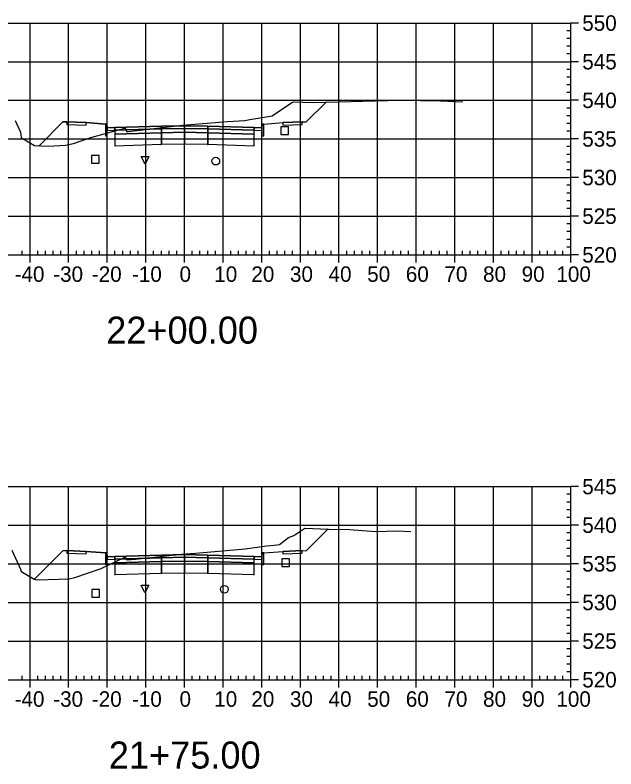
# Model space of a CAD drawing. Extents: x 704834 to 709892, y 372981 to 377533.
# Drawn here: x 707536 to 707691.6, y 376947.7 to 377142.9 of the extents above; entities that cross this region are included whole.
import ezdxf

# ---------------------------------------------------------------- set-up
doc = ezdxf.new("R2010")
doc.units = 0
for name, color, linetype in [('1', 7, 'Continuous'), ('10', 7, 'Continuous'), ('13', 7, 'Continuous'), ('14', 7, 'Continuous'), ('4', 7, 'Continuous'), ('57', 7, 'Continuous'), ('Default_Xsect', 7, 'Continuous'), ('Existing', 7, 'Continuous')]:
    doc.layers.add(name, color=color, linetype=linetype)

msp = doc.modelspace()

# ---------------------------------------------------------------- linework, layer by layer
for points in [[(707611.41, 377115.22), (707616.56, 377120.36)], [(707548.41, 377115.22), (707542.26, 377109.06)], [(707549.41, 377115.26), (707548.41, 377115.22)], [(707559.41, 377114.66), (707554.41, 377115.06)], [(707600.41, 377114.66), (707605.41, 377115.06)], [(707610.41, 377115.26), (707611.41, 377115.22)], [(707611.41, 377004.2), (707617.01, 377009.79)], [(707549.41, 377004.24), (707548.41, 377004.2)], [(707610.41, 377004.24), (707611.41, 377004.2)], [(707548.41, 377004.2), (707541.04, 376996.82)], [(707559.41, 377003.64), (707554.41, 377004.04)], [(707600.41, 377003.64), (707605.41, 377004.04)]]:
    msp.add_lwpolyline(points)
for points in [[(707554.41, 377115.06), (707549.41, 377115.26), (707549.41, 377114.59), (707554.41, 377114.39)], [(707559.91, 377113.66), (707559.83, 377114.66), (707559.41, 377114.66), (707559.41, 377111.66), (707559.91, 377111.66)], [(707561.91, 377113.74), (707559.91, 377113.66), (707559.91, 377112.99), (707561.91, 377113.07)], [(707573.91, 377114.1), (707561.91, 377113.74), (707561.91, 377113.07), (707573.91, 377113.43)], [(707579.91, 377114.22), (707573.91, 377114.1), (707573.91, 377113.43), (707579.91, 377113.55)], [(707579.91, 377113.55), (707573.91, 377113.43), (707573.91, 377112.43), (707579.91, 377112.55)], [(707579.86, 377113.5), (707579.96, 377113.5), (707579.96, 377113.6), (707579.86, 377113.6)], [(707579.91, 377113.55), (707585.91, 377113.43), (707585.91, 377114.1), (707579.91, 377114.22)], [(707579.91, 377112.55), (707585.91, 377112.43), (707585.91, 377113.43), (707579.91, 377113.55)], [(707585.91, 377113.43), (707597.91, 377113.07), (707597.91, 377113.74), (707585.91, 377114.1)], [(707597.91, 377113.07), (707599.91, 377112.99), (707599.91, 377113.66), (707597.91, 377113.74)], [(707599.91, 377111.66), (707600.41, 377111.66), (707600.41, 377114.66), (707600, 377114.66), (707599.91, 377113.66)], [(707605.41, 377114.39), (707610.41, 377114.59), (707610.41, 377115.26), (707605.41, 377115.06)], [(707561.86, 377112.02), (707561.96, 377112.02), (707561.96, 377112.12), (707561.86, 377112.12)], [(707573.91, 377113.43), (707561.91, 377113.07), (707561.91, 377112.07), (707573.91, 377112.43)], [(707573.91, 377112.43), (707561.91, 377112.07), (707561.91, 377109.07), (707573.91, 377109.43)], [(707573.86, 377113.38), (707573.96, 377113.38), (707573.96, 377113.48), (707573.86, 377113.48)], [(707573.86, 377112.38), (707573.96, 377112.38), (707573.96, 377112.48), (707573.86, 377112.48)], [(707579.91, 377112.55), (707573.91, 377112.43), (707573.91, 377109.43), (707579.91, 377109.55)], [(707579.86, 377112.5), (707579.96, 377112.5), (707579.96, 377112.6), (707579.86, 377112.6)], [(707579.91, 377109.55), (707585.91, 377109.43), (707585.91, 377112.43), (707579.91, 377112.55)], [(707585.86, 377113.38), (707585.96, 377113.38), (707585.96, 377113.48), (707585.86, 377113.48)], [(707585.86, 377112.38), (707585.96, 377112.38), (707585.96, 377112.48), (707585.86, 377112.48)], [(707585.91, 377112.43), (707597.91, 377112.07), (707597.91, 377113.07), (707585.91, 377113.43)], [(707585.91, 377109.43), (707597.91, 377109.07), (707597.91, 377112.07), (707585.91, 377112.43)], [(707597.86, 377112.02), (707597.96, 377112.02), (707597.96, 377112.12), (707597.86, 377112.12)], [(707579.86, 377109.5), (707579.96, 377109.5), (707579.96, 377109.6), (707579.86, 377109.6)], [(707561.86, 377109.02), (707561.96, 377109.02), (707561.96, 377109.12), (707561.86, 377109.12)], [(707573.86, 377109.38), (707573.96, 377109.38), (707573.96, 377109.48), (707573.86, 377109.48)], [(707585.86, 377109.38), (707585.96, 377109.38), (707585.96, 377109.48), (707585.86, 377109.48)], [(707597.86, 377109.02), (707597.96, 377109.02), (707597.96, 377109.12), (707597.86, 377109.12)], [(707554.41, 377004.04), (707549.41, 377004.24), (707549.41, 377003.57), (707554.41, 377003.37)], [(707605.41, 377003.37), (707610.41, 377003.57), (707610.41, 377004.24), (707605.41, 377004.04)], [(707559.91, 377002.64), (707559.83, 377003.64), (707559.41, 377003.64), (707559.41, 377000.64), (707559.91, 377000.64)], [(707561.91, 377002.72), (707559.91, 377002.64), (707559.91, 377001.97), (707561.91, 377002.05)], [(707573.91, 377003.08), (707561.91, 377002.72), (707561.91, 377002.05), (707573.91, 377002.41)], [(707573.91, 377002.41), (707561.91, 377002.05), (707561.91, 377001.05), (707573.91, 377001.41)], [(707573.86, 377002.36), (707573.96, 377002.36), (707573.96, 377002.46), (707573.86, 377002.46)], [(707579.91, 377003.2), (707573.91, 377003.08), (707573.91, 377002.41), (707579.91, 377002.53)], [(707579.91, 377002.53), (707573.91, 377002.41), (707573.91, 377001.41), (707579.91, 377001.53)], [(707579.86, 377002.48), (707579.96, 377002.48), (707579.96, 377002.58), (707579.86, 377002.58)], [(707579.91, 377002.53), (707585.91, 377002.41), (707585.91, 377003.08), (707579.91, 377003.2)], [(707579.91, 377001.53), (707585.91, 377001.41), (707585.91, 377002.41), (707579.91, 377002.53)], [(707585.86, 377002.36), (707585.96, 377002.36), (707585.96, 377002.46), (707585.86, 377002.46)], [(707585.91, 377002.41), (707597.91, 377002.05), (707597.91, 377002.72), (707585.91, 377003.08)], [(707585.91, 377001.41), (707597.91, 377001.05), (707597.91, 377002.05), (707585.91, 377002.41)], [(707597.91, 377002.05), (707599.91, 377001.97), (707599.91, 377002.64), (707597.91, 377002.72)], [(707599.91, 377000.64), (707600.41, 377000.64), (707600.41, 377003.64), (707600, 377003.64), (707599.91, 377002.64)], [(707561.86, 377001), (707561.96, 377001), (707561.96, 377001.1), (707561.86, 377001.1)], [(707573.91, 377001.41), (707561.91, 377001.05), (707561.91, 376998.05), (707573.91, 376998.41)], [(707573.86, 377001.36), (707573.96, 377001.36), (707573.96, 377001.46), (707573.86, 377001.46)], [(707579.91, 377001.53), (707573.91, 377001.41), (707573.91, 376998.41), (707579.91, 376998.53)], [(707579.86, 377001.48), (707579.96, 377001.48), (707579.96, 377001.58), (707579.86, 377001.58)], [(707579.91, 376998.53), (707585.91, 376998.41), (707585.91, 377001.41), (707579.91, 377001.53)], [(707585.86, 377001.36), (707585.96, 377001.36), (707585.96, 377001.46), (707585.86, 377001.46)], [(707585.91, 376998.41), (707597.91, 376998.05), (707597.91, 377001.05), (707585.91, 377001.41)], [(707597.86, 377001), (707597.96, 377001), (707597.96, 377001.1), (707597.86, 377001.1)], [(707573.86, 376998.36), (707573.96, 376998.36), (707573.96, 376998.46), (707573.86, 376998.46)], [(707579.86, 376998.48), (707579.96, 376998.48), (707579.96, 376998.58), (707579.86, 376998.58)], [(707585.86, 376998.36), (707585.96, 376998.36), (707585.96, 376998.46), (707585.86, 376998.46)], [(707561.86, 376998), (707561.96, 376998), (707561.96, 376998.1), (707561.86, 376998.1)], [(707597.86, 376998), (707597.96, 376998), (707597.96, 376998.1), (707597.86, 376998.1)]]:
    msp.add_lwpolyline(points, close=True)
at = {"layer": '1'}
for points in [[(707569.7, 377104.26), (707568.7, 377106.26), (707570.7, 377106.26)], [(707569.67, 376993.31), (707568.67, 376995.31), (707570.67, 376995.31)]]:
    msp.add_lwpolyline(points, close=True, dxfattribs=at)
at = {"layer": '10'}
for points in [[(707555.85, 377104.53), (707557.85, 377104.53), (707557.85, 377106.53), (707555.85, 377106.53)], [(707555.91, 376992.15), (707557.91, 376992.15), (707557.91, 376994.15), (707555.91, 376994.15)]]:
    msp.add_lwpolyline(points, close=True, dxfattribs=at)
at = {"layer": '13'}
for centre in [(707588.01, 377105.07), (707590.22, 376994.23)]:
    msp.add_circle(centre, 1, dxfattribs=at)
at = {"layer": '14'}
for points in [[(707616.56, 377120.36), (707616.56, 377120.41), (707616.56, 377120.36), (707616.51, 377120.36), (707616.56, 377120.36), (707616.56, 377120.31), (707616.56, 377120.36), (707616.61, 377120.36)], [(707561.91, 377113.74), (707561.91, 377113.79), (707561.91, 377113.74), (707561.86, 377113.74), (707561.91, 377113.74), (707561.91, 377113.69), (707561.91, 377113.74), (707561.96, 377113.74)], [(707579.91, 377114.22), (707579.91, 377114.27), (707579.91, 377114.22), (707579.86, 377114.22), (707579.91, 377114.22), (707579.91, 377114.17), (707579.91, 377114.22), (707579.96, 377114.22)], [(707597.91, 377113.74), (707597.91, 377113.79), (707597.91, 377113.74), (707597.86, 377113.74), (707597.91, 377113.74), (707597.91, 377113.69), (707597.91, 377113.74), (707597.96, 377113.74)], [(707542.26, 377109.06), (707542.26, 377109.11), (707542.26, 377109.06), (707542.21, 377109.06), (707542.26, 377109.06), (707542.26, 377109.01), (707542.26, 377109.06), (707542.31, 377109.06)], [(707617.01, 377009.79), (707617.01, 377009.84), (707617.01, 377009.79), (707616.96, 377009.79), (707617.01, 377009.79), (707617.01, 377009.74), (707617.01, 377009.79), (707617.06, 377009.79)], [(707561.91, 377002.72), (707561.91, 377002.77), (707561.91, 377002.72), (707561.86, 377002.72), (707561.91, 377002.72), (707561.91, 377002.67), (707561.91, 377002.72), (707561.96, 377002.72)], [(707579.91, 377003.2), (707579.91, 377003.25), (707579.91, 377003.2), (707579.86, 377003.2), (707579.91, 377003.2), (707579.91, 377003.15), (707579.91, 377003.2), (707579.96, 377003.2)], [(707597.91, 377002.72), (707597.91, 377002.77), (707597.91, 377002.72), (707597.86, 377002.72), (707597.91, 377002.72), (707597.91, 377002.67), (707597.91, 377002.72), (707597.96, 377002.72)], [(707541.04, 376996.82), (707541.04, 376996.87), (707541.04, 376996.82), (707540.99, 376996.82), (707541.04, 376996.82), (707541.04, 376996.77), (707541.04, 376996.82), (707541.09, 376996.82)]]:
    msp.add_lwpolyline(points, dxfattribs=at)
at = {"layer": '4'}
for points in [[(707604.82, 377111.93), (707606.82, 377111.93), (707606.82, 377113.93), (707604.82, 377113.93)], [(707605.12, 377000.09), (707607.12, 377000.09), (707607.12, 377002.09), (707605.12, 377002.09)]]:
    msp.add_lwpolyline(points, close=True, dxfattribs=at)
at = {"layer": '57'}
for p, q in [((707479.91, 377140.82), (707679.91, 377140.82)), ((707539.91, 377080.82), (707539.91, 377140.82)), ((707549.91, 377080.82), (707549.91, 377140.82)), ((707559.91, 377080.82), (707559.91, 377140.82)), ((707569.91, 377080.82), (707569.91, 377140.82)), ((707579.91, 377080.82), (707579.91, 377140.82)), ((707589.91, 377080.82), (707589.91, 377140.82)), ((707599.91, 377080.82), (707599.91, 377140.82)), ((707609.91, 377080.82), (707609.91, 377140.82)), ((707619.91, 377080.82), (707619.91, 377140.82)), ((707629.91, 377080.82), (707629.91, 377140.82)), ((707639.91, 377080.82), (707639.91, 377140.82)), ((707649.91, 377080.82), (707649.91, 377140.82)), ((707659.91, 377080.82), (707659.91, 377140.82)), ((707669.91, 377080.82), (707669.91, 377140.82)), ((707679.91, 377080.82), (707679.91, 377140.82)), ((707679.91, 377080.82), (707679.91, 377140.82)), ((707681.91, 377140.82), (707679.91, 377140.82)), ((707679.91, 377138.82), (707678.91, 377138.82)), ((707679.91, 377136.82), (707678.91, 377136.82)), ((707679.91, 377134.82), (707678.91, 377134.82)), ((707679.91, 377132.82), (707678.91, 377132.82)), ((707479.91, 377130.82), (707679.91, 377130.82)), ((707681.91, 377130.82), (707679.91, 377130.82)), ((707679.91, 377128.82), (707678.91, 377128.82)), ((707679.91, 377126.82), (707678.91, 377126.82)), ((707679.91, 377124.82), (707678.91, 377124.82)), ((707679.91, 377122.82), (707678.91, 377122.82)), ((707479.91, 377120.82), (707679.91, 377120.82)), ((707681.91, 377120.82), (707679.91, 377120.82)), ((707679.91, 377118.82), (707678.91, 377118.82)), ((707679.91, 377116.82), (707678.91, 377116.82)), ((707679.91, 377114.82), (707678.91, 377114.82)), ((707679.91, 377112.82), (707678.91, 377112.82)), ((707479.91, 377110.82), (707679.91, 377110.82)), ((707681.91, 377110.82), (707679.91, 377110.82)), ((707679.91, 377108.82), (707678.91, 377108.82)), ((707679.91, 377106.82), (707678.91, 377106.82)), ((707679.91, 377104.82), (707678.91, 377104.82)), ((707679.91, 377102.82), (707678.91, 377102.82)), ((707479.91, 377100.82), (707679.91, 377100.82)), ((707681.91, 377100.82), (707679.91, 377100.82)), ((707679.91, 377098.82), (707678.91, 377098.82)), ((707679.91, 377096.82), (707678.91, 377096.82)), ((707679.91, 377094.82), (707678.91, 377094.82)), ((707679.91, 377092.82), (707678.91, 377092.82)), ((707479.91, 377090.82), (707679.91, 377090.82)), ((707681.91, 377090.82), (707679.91, 377090.82)), ((707679.91, 377088.82), (707678.91, 377088.82)), ((707679.91, 377086.82), (707678.91, 377086.82)), ((707679.91, 377084.82), (707678.91, 377084.82)), ((707679.91, 377082.82), (707678.91, 377082.82)), ((707479.91, 377080.82), (707679.91, 377080.82)), ((707479.91, 377080.82), (707679.91, 377080.82)), ((707537.91, 377080.82), (707537.91, 377081.82)), ((707539.91, 377078.82), (707539.91, 377080.82)), ((707541.91, 377080.82), (707541.91, 377081.82)), ((707543.91, 377080.82), (707543.91, 377081.82)), ((707545.91, 377080.82), (707545.91, 377081.82)), ((707547.91, 377080.82), (707547.91, 377081.82)), ((707549.91, 377078.82), (707549.91, 377080.82)), ((707551.91, 377080.82), (707551.91, 377081.82)), ((707553.91, 377080.82), (707553.91, 377081.82)), ((707555.91, 377080.82), (707555.91, 377081.82)), ((707557.91, 377080.82), (707557.91, 377081.82)), ((707559.91, 377078.82), (707559.91, 377080.82)), ((707561.91, 377080.82), (707561.91, 377081.82)), ((707563.91, 377080.82), (707563.91, 377081.82)), ((707565.91, 377080.82), (707565.91, 377081.82)), ((707567.91, 377080.82), (707567.91, 377081.82)), ((707569.91, 377078.82), (707569.91, 377080.82)), ((707571.91, 377080.82), (707571.91, 377081.82)), ((707573.91, 377080.82), (707573.91, 377081.82)), ((707575.91, 377080.82), (707575.91, 377081.82)), ((707577.91, 377080.82), (707577.91, 377081.82)), ((707579.91, 377078.82), (707579.91, 377080.82)), ((707581.91, 377080.82), (707581.91, 377081.82)), ((707583.91, 377080.82), (707583.91, 377081.82)), ((707585.91, 377080.82), (707585.91, 377081.82)), ((707587.91, 377080.82), (707587.91, 377081.82)), ((707589.91, 377078.82), (707589.91, 377080.82)), ((707591.91, 377080.82), (707591.91, 377081.82)), ((707593.91, 377080.82), (707593.91, 377081.82)), ((707595.91, 377080.82), (707595.91, 377081.82)), ((707597.91, 377080.82), (707597.91, 377081.82)), ((707599.91, 377078.82), (707599.91, 377080.82)), ((707601.91, 377080.82), (707601.91, 377081.82)), ((707603.91, 377080.82), (707603.91, 377081.82)), ((707605.91, 377080.82), (707605.91, 377081.82)), ((707607.91, 377080.82), (707607.91, 377081.82)), ((707609.91, 377078.82), (707609.91, 377080.82)), ((707611.91, 377080.82), (707611.91, 377081.82)), ((707613.91, 377080.82), (707613.91, 377081.82)), ((707615.91, 377080.82), (707615.91, 377081.82)), ((707617.91, 377080.82), (707617.91, 377081.82)), ((707619.91, 377078.82), (707619.91, 377080.82)), ((707621.91, 377080.82), (707621.91, 377081.82)), ((707623.91, 377080.82), (707623.91, 377081.82)), ((707625.91, 377080.82), (707625.91, 377081.82)), ((707627.91, 377080.82), (707627.91, 377081.82)), ((707629.91, 377078.82), (707629.91, 377080.82)), ((707631.91, 377080.82), (707631.91, 377081.82)), ((707633.91, 377080.82), (707633.91, 377081.82)), ((707635.91, 377080.82), (707635.91, 377081.82)), ((707637.91, 377080.82), (707637.91, 377081.82)), ((707639.91, 377078.82), (707639.91, 377080.82)), ((707641.91, 377080.82), (707641.91, 377081.82)), ((707643.91, 377080.82), (707643.91, 377081.82)), ((707645.91, 377080.82), (707645.91, 377081.82)), ((707647.91, 377080.82), (707647.91, 377081.82)), ((707649.91, 377078.82), (707649.91, 377080.82)), ((707651.91, 377080.82), (707651.91, 377081.82)), ((707653.91, 377080.82), (707653.91, 377081.82)), ((707655.91, 377080.82), (707655.91, 377081.82)), ((707657.91, 377080.82), (707657.91, 377081.82)), ((707659.91, 377078.82), (707659.91, 377080.82)), ((707661.91, 377080.82), (707661.91, 377081.82)), ((707663.91, 377080.82), (707663.91, 377081.82)), ((707665.91, 377080.82), (707665.91, 377081.82)), ((707667.91, 377080.82), (707667.91, 377081.82)), ((707669.91, 377078.82), (707669.91, 377080.82)), ((707671.91, 377080.82), (707671.91, 377081.82)), ((707673.91, 377080.82), (707673.91, 377081.82)), ((707675.91, 377080.82), (707675.91, 377081.82)), ((707677.91, 377080.82), (707677.91, 377081.82)), ((707679.91, 377078.82), (707679.91, 377080.82)), ((707681.91, 377080.82), (707679.91, 377080.82)), ((707479.91, 377020.82), (707679.91, 377020.82)), ((707539.91, 376970.82), (707539.91, 377020.82)), ((707549.91, 376970.82), (707549.91, 377020.82)), ((707559.91, 376970.82), (707559.91, 377020.82)), ((707569.91, 376970.82), (707569.91, 377020.82)), ((707579.91, 376970.82), (707579.91, 377020.82)), ((707589.91, 376970.82), (707589.91, 377020.82)), ((707599.91, 376970.82), (707599.91, 377020.82)), ((707609.91, 376970.82), (707609.91, 377020.82)), ((707619.91, 376970.82), (707619.91, 377020.82)), ((707629.91, 376970.82), (707629.91, 377020.82)), ((707639.91, 376970.82), (707639.91, 377020.82)), ((707649.91, 376970.82), (707649.91, 377020.82)), ((707659.91, 376970.82), (707659.91, 377020.82)), ((707669.91, 376970.82), (707669.91, 377020.82)), ((707679.91, 376970.82), (707679.91, 377020.82)), ((707679.91, 376970.82), (707679.91, 377020.82)), ((707681.91, 377020.82), (707679.91, 377020.82)), ((707679.91, 377018.82), (707678.91, 377018.82)), ((707679.91, 377016.82), (707678.91, 377016.82)), ((707679.91, 377014.82), (707678.91, 377014.82)), ((707679.91, 377012.82), (707678.91, 377012.82)), ((707479.91, 377010.82), (707679.91, 377010.82)), ((707681.91, 377010.82), (707679.91, 377010.82)), ((707679.91, 377008.82), (707678.91, 377008.82)), ((707679.91, 377006.82), (707678.91, 377006.82)), ((707679.91, 377004.82), (707678.91, 377004.82)), ((707679.91, 377002.82), (707678.91, 377002.82)), ((707479.91, 377000.82), (707679.91, 377000.82)), ((707681.91, 377000.82), (707679.91, 377000.82)), ((707679.91, 376998.82), (707678.91, 376998.82)), ((707679.91, 376996.82), (707678.91, 376996.82)), ((707679.91, 376994.82), (707678.91, 376994.82)), ((707679.91, 376992.82), (707678.91, 376992.82)), ((707479.91, 376990.82), (707679.91, 376990.82)), ((707681.91, 376990.82), (707679.91, 376990.82)), ((707679.91, 376988.82), (707678.91, 376988.82)), ((707679.91, 376986.82), (707678.91, 376986.82)), ((707679.91, 376984.82), (707678.91, 376984.82)), ((707679.91, 376982.82), (707678.91, 376982.82)), ((707479.91, 376980.82), (707679.91, 376980.82)), ((707681.91, 376980.82), (707679.91, 376980.82)), ((707679.91, 376978.82), (707678.91, 376978.82)), ((707679.91, 376976.82), (707678.91, 376976.82)), ((707679.91, 376974.82), (707678.91, 376974.82)), ((707537.91, 376970.82), (707537.91, 376971.82)), ((707541.91, 376970.82), (707541.91, 376971.82)), ((707543.91, 376970.82), (707543.91, 376971.82)), ((707545.91, 376970.82), (707545.91, 376971.82)), ((707547.91, 376970.82), (707547.91, 376971.82)), ((707551.91, 376970.82), (707551.91, 376971.82)), ((707553.91, 376970.82), (707553.91, 376971.82)), ((707555.91, 376970.82), (707555.91, 376971.82)), ((707557.91, 376970.82), (707557.91, 376971.82)), ((707561.91, 376970.82), (707561.91, 376971.82)), ((707563.91, 376970.82), (707563.91, 376971.82)), ((707565.91, 376970.82), (707565.91, 376971.82)), ((707567.91, 376970.82), (707567.91, 376971.82)), ((707571.91, 376970.82), (707571.91, 376971.82)), ((707573.91, 376970.82), (707573.91, 376971.82)), ((707575.91, 376970.82), (707575.91, 376971.82)), ((707577.91, 376970.82), (707577.91, 376971.82)), ((707581.91, 376970.82), (707581.91, 376971.82)), ((707583.91, 376970.82), (707583.91, 376971.82)), ((707585.91, 376970.82), (707585.91, 376971.82)), ((707587.91, 376970.82), (707587.91, 376971.82)), ((707591.91, 376970.82), (707591.91, 376971.82)), ((707593.91, 376970.82), (707593.91, 376971.82)), ((707595.91, 376970.82), (707595.91, 376971.82)), ((707597.91, 376970.82), (707597.91, 376971.82)), ((707601.91, 376970.82), (707601.91, 376971.82)), ((707603.91, 376970.82), (707603.91, 376971.82)), ((707605.91, 376970.82), (707605.91, 376971.82)), ((707607.91, 376970.82), (707607.91, 376971.82)), ((707611.91, 376970.82), (707611.91, 376971.82)), ((707613.91, 376970.82), (707613.91, 376971.82)), ((707615.91, 376970.82), (707615.91, 376971.82)), ((707617.91, 376970.82), (707617.91, 376971.82)), ((707621.91, 376970.82), (707621.91, 376971.82)), ((707623.91, 376970.82), (707623.91, 376971.82)), ((707625.91, 376970.82), (707625.91, 376971.82)), ((707627.91, 376970.82), (707627.91, 376971.82)), ((707631.91, 376970.82), (707631.91, 376971.82)), ((707633.91, 376970.82), (707633.91, 376971.82)), ((707635.91, 376970.82), (707635.91, 376971.82)), ((707637.91, 376970.82), (707637.91, 376971.82)), ((707641.91, 376970.82), (707641.91, 376971.82)), ((707643.91, 376970.82), (707643.91, 376971.82)), ((707645.91, 376970.82), (707645.91, 376971.82)), ((707647.91, 376970.82), (707647.91, 376971.82)), ((707651.91, 376970.82), (707651.91, 376971.82)), ((707653.91, 376970.82), (707653.91, 376971.82)), ((707655.91, 376970.82), (707655.91, 376971.82)), ((707657.91, 376970.82), (707657.91, 376971.82)), ((707661.91, 376970.82), (707661.91, 376971.82)), ((707663.91, 376970.82), (707663.91, 376971.82)), ((707665.91, 376970.82), (707665.91, 376971.82)), ((707667.91, 376970.82), (707667.91, 376971.82)), ((707671.91, 376970.82), (707671.91, 376971.82)), ((707673.91, 376970.82), (707673.91, 376971.82)), ((707675.91, 376970.82), (707675.91, 376971.82)), ((707677.91, 376970.82), (707677.91, 376971.82)), ((707679.91, 376972.82), (707678.91, 376972.82)), ((707479.91, 376970.82), (707679.91, 376970.82)), ((707479.91, 376970.82), (707679.91, 376970.82)), ((707539.91, 376968.82), (707539.91, 376970.82)), ((707549.91, 376968.82), (707549.91, 376970.82)), ((707559.91, 376968.82), (707559.91, 376970.82)), ((707569.91, 376968.82), (707569.91, 376970.82)), ((707579.91, 376968.82), (707579.91, 376970.82)), ((707589.91, 376968.82), (707589.91, 376970.82)), ((707599.91, 376968.82), (707599.91, 376970.82)), ((707609.91, 376968.82), (707609.91, 376970.82)), ((707619.91, 376968.82), (707619.91, 376970.82)), ((707629.91, 376968.82), (707629.91, 376970.82)), ((707639.91, 376968.82), (707639.91, 376970.82)), ((707649.91, 376968.82), (707649.91, 376970.82)), ((707659.91, 376968.82), (707659.91, 376970.82)), ((707669.91, 376968.82), (707669.91, 376970.82)), ((707679.91, 376968.82), (707679.91, 376970.82)), ((707681.91, 376970.82), (707679.91, 376970.82))]:
    msp.add_line(p, q, dxfattribs=at)
at = {"layer": 'Default_Xsect'}
for points in [[(707542.26, 377109.06), (707548.41, 377115.22), (707549.41, 377115.26), (707554.41, 377115.06), (707559.41, 377114.66), (707559.83, 377114.66), (707559.91, 377113.66), (707561.91, 377113.74), (707573.91, 377114.1), (707579.91, 377114.22), (707585.91, 377114.1), (707597.91, 377113.74), (707599.91, 377113.66), (707600, 377114.66), (707600.41, 377114.66), (707605.41, 377115.06), (707610.41, 377115.26), (707611.41, 377115.22), (707616.56, 377120.36)], [(707541.04, 376996.82), (707548.41, 377004.2), (707549.41, 377004.24), (707554.41, 377004.04), (707559.41, 377003.64), (707559.83, 377003.64), (707559.91, 377002.64), (707561.91, 377002.72), (707573.91, 377003.08), (707579.91, 377003.2), (707585.91, 377003.08), (707597.91, 377002.72), (707599.91, 377002.64), (707600, 377003.64), (707600.41, 377003.64), (707605.41, 377004.04), (707610.41, 377004.24), (707611.41, 377004.2), (707617.01, 377009.79)]]:
    msp.add_lwpolyline(points, dxfattribs=at)
at = {"layer": 'Existing'}
for points in [[(707536.02, 377115.61), (707537.42, 377112.6), (707537.59, 377111.16), (707538.13, 377110.84), (707541.06, 377109.13), (707544.56, 377108.92), (707549.12, 377109.19), (707551.2, 377109.65), (707555.65, 377111.2), (707564.42, 377113.63), (707564.56, 377113.66), (707564.61, 377113.53), (707564.93, 377112.72), (707565.38, 377112.77), (707579.41, 377114.36), (707591.02, 377115.31), (707595.57, 377115.63), (707596.83, 377115.85), (707602.61, 377116.76), (707607.74, 377120.23), (707608.15, 377120.43), (707610.57, 377120.36), (707613.13, 377120.25), (707616.61, 377120.36), (707632.48, 377120.78), (707635.9, 377120.89), (707646.21, 377120.64), (707651.97, 377120.4)], [(707535.22, 377004.34), (707537.52, 376999.25), (707537.55, 376998.94), (707540.94, 376996.88), (707541.2, 376996.73), (707541.96, 376996.68), (707550.05, 376996.97), (707551.49, 376997.29), (707558.3, 376999.63), (707564.28, 377002.49), (707564.59, 377002.49), (707564.67, 377002.39), (707565, 377001.87), (707567.2, 377002.06), (707579.13, 377003.28), (707583.77, 377003.68), (707595.63, 377004.69), (707601.16, 377005.52), (707603.15, 377005.66), (707604.5, 377005.84), (707606.81, 377007.62), (707608.26, 377008.16), (707611.1, 377010.04), (707617.16, 377009.78), (707622.63, 377009.74), (707629.34, 377009.18), (707634.97, 377009.33), (707638.52, 377009.17)]]:
    msp.add_lwpolyline(points, dxfattribs=at)

# ---------------------------------------------------------------- texts
at = {"layer": '1'}
for s, p in [('22+00.00', (707559.64, 377057.82)), ('21+75.00', (707560.32, 376947.82))]:
    msp.add_text(s, height=7, dxfattribs=at).set_placement(p)
at = {"layer": '14'}
for p in [(707549.38, 377115.21), (707549.38, 377114.54), (707554.38, 377114.34), (707605.38, 377114.34), (707610.38, 377115.21), (707610.38, 377114.54), (707549.38, 377004.19), (707610.38, 377004.19), (707549.38, 377003.52), (707554.38, 377003.32), (707605.38, 377003.32), (707610.38, 377003.52)]:
    msp.add_text('+', height=0.1, dxfattribs=at).set_placement(p)
at = {"layer": '57'}
for s, p in [('550', (707682.91, 377138.82)), ('545', (707682.91, 377128.82)), ('540', (707682.91, 377118.82)), ('535', (707682.91, 377108.82)), ('530', (707682.91, 377098.82)), ('525', (707682.91, 377088.82)), ('520', (707682.91, 377078.82)), ('-40', (707535.91, 377073.82)), ('-30', (707545.91, 377073.82)), ('-20', (707555.91, 377073.82)), ('-10', (707566.3, 377073.82)), ('0', (707578.62, 377073.82)), ('10', (707587.61, 377073.82)), ('20', (707597.22, 377073.82)), ('30', (707607.22, 377073.82)), ('40', (707617.22, 377073.82)), ('50', (707627.22, 377073.82)), ('60', (707637.22, 377073.82)), ('70', (707647.22, 377073.82)), ('80', (707657.22, 377073.82)), ('90', (707667.22, 377073.82)), ('100', (707676.21, 377073.82)), ('545', (707682.91, 377018.82)), ('540', (707682.91, 377008.82)), ('535', (707682.91, 376998.82)), ('530', (707682.91, 376988.82)), ('525', (707682.91, 376978.82)), ('520', (707682.91, 376968.82)), ('-40', (707535.91, 376963.82)), ('-30', (707545.91, 376963.82)), ('-20', (707555.91, 376963.82)), ('-10', (707566.3, 376963.82)), ('0', (707578.62, 376963.82)), ('10', (707587.61, 376963.82)), ('20', (707597.22, 376963.82)), ('30', (707607.22, 376963.82)), ('40', (707617.22, 376963.82)), ('50', (707627.22, 376963.82)), ('60', (707637.22, 376963.82)), ('70', (707647.22, 376963.82)), ('80', (707657.22, 376963.82)), ('90', (707667.22, 376963.82)), ('100', (707676.21, 376963.82))]:
    msp.add_text(s, height=4, dxfattribs=at).set_placement(p)

doc.saveas('drawing.dxf')
